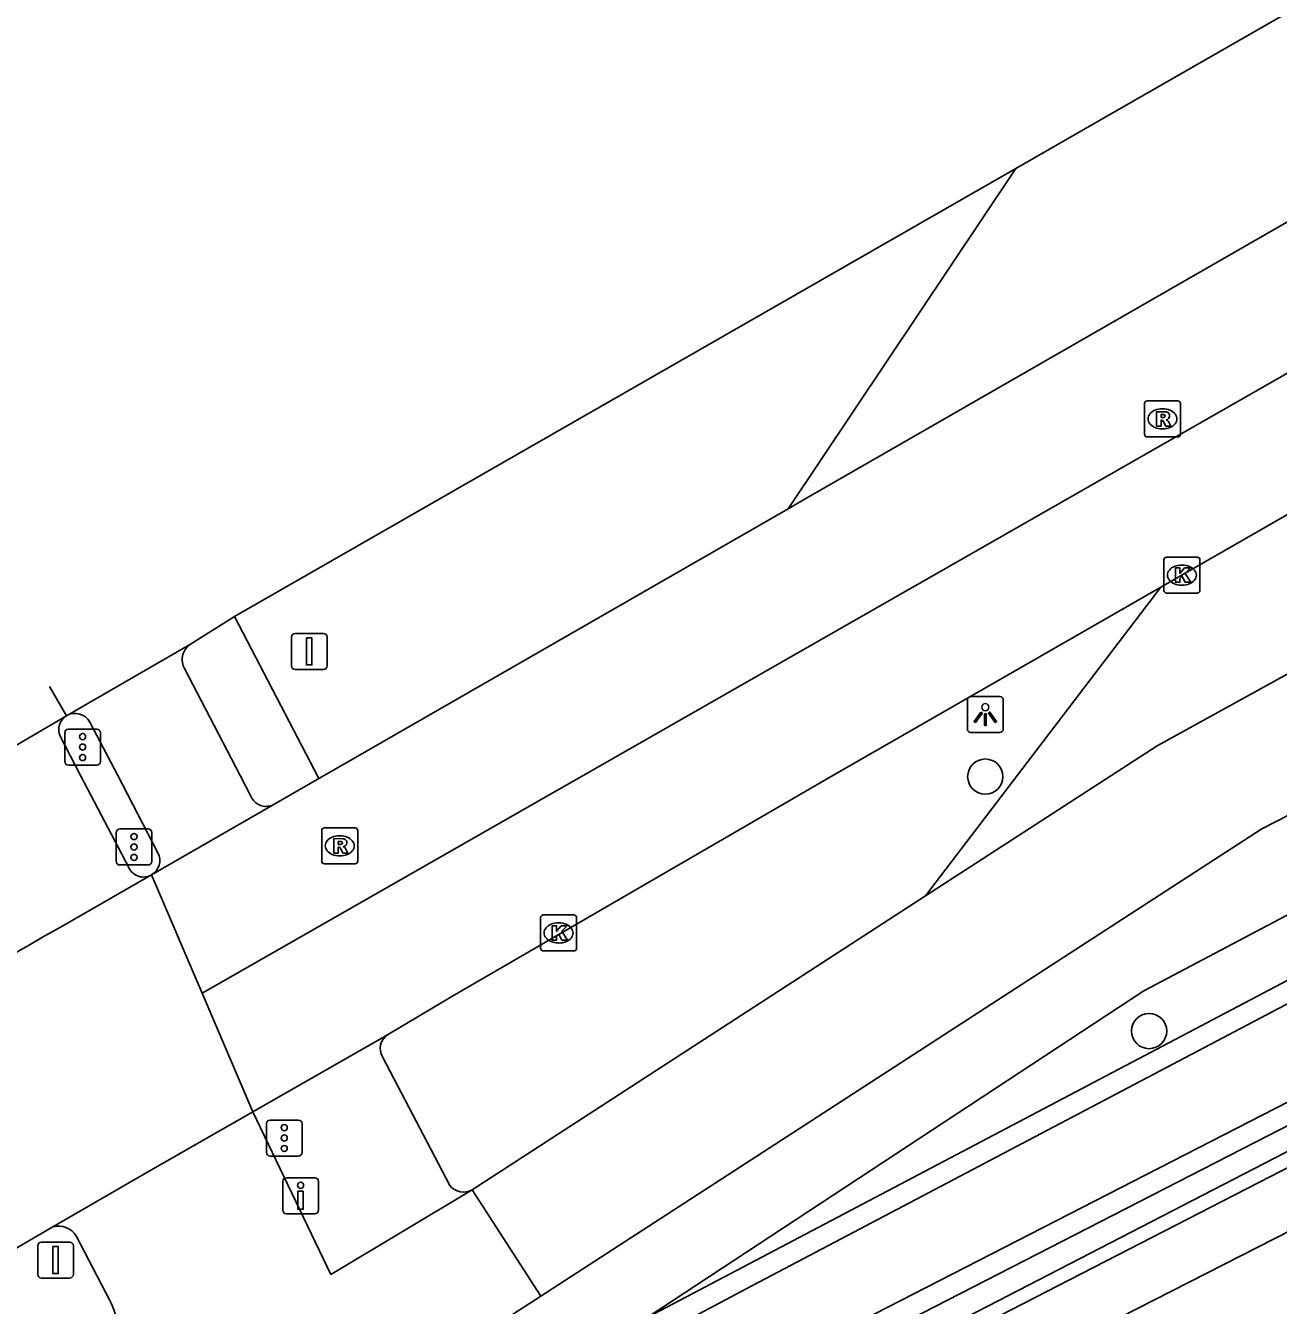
# Model space of a CAD drawing. Extents: x 158838 to 160074, y 386376 to 387776.
# Drawn here: x 159318.88 to 159353.69, y 387485.27 to 387520.84 of the extents above; entities that cross this region are included whole.
import ezdxf

# ---------------------------------------------------------------- set-up
doc = ezdxf.new("R2010")
doc.units = 0
for name, color, linetype in [('IMGEO_Berm_groen', 7, 'Continuous'), ('IMGEO_Boom', 7, 'Continuous'), ('IMGEO_Drukknoppaal', 7, 'Continuous'), ('IMGEO_Fietspad_gesloten', 7, 'Continuous'), ('IMGEO_Fietspad_open', 7, 'Continuous'), ('IMGEO_Haag', 7, 'Continuous'), ('IMGEO_Hek', 7, 'Continuous'), ('IMGEO_Kolk', 7, 'Continuous'), ('IMGEO_Lichtpunt', 7, 'Continuous'), ('IMGEO_Rijbaan_lokaal_gesloten', 7, 'Continuous'), ('IMGEO_Rioolput', 7, 'Continuous'), ('IMGEO_Verkeersbordpaal', 7, 'Continuous'), ('IMGEO_Verkeerseiland_open', 7, 'Continuous'), ('IMGEO_Verkeersregelinstallatiepaal', 7, 'Continuous'), ('IMGEO_Voetpad_open', 7, 'Continuous'), ('IMGEO_Waterloop', 7, 'Continuous')]:
    doc.layers.add(name, color=color, linetype=linetype)

msp = doc.modelspace()

# ---------------------------------------------------------------- linework, layer by layer
at = {"layer": 'IMGEO_Berm_groen'}
for points in [[(159336.154, 387484.934), (159338.654, 387486.251), (159364.753, 387500), (159367.223, 387501.301), (159460.249, 387548.308)], [(159461.976, 387545.691), (159372.919, 387500), (159340.235, 387483.231), (159339.987, 387483.104), (159338.919, 387482.291), (159338.252, 387481.676)], [(159346.397, 387516.871), (159340.075, 387507.414)], [(159350.431, 387505.236), (159343.892, 387496.654)]]:
    msp.add_lwpolyline(points, dxfattribs=at)
at = {"layer": 'IMGEO_Boom'}
for centre in [(159345.548, 387499.97), (159350.101, 387492.896)]:
    msp.add_circle(centre, 0.489, dxfattribs=at)
at = {"layer": 'IMGEO_Drukknoppaal'}
for p, q in [((159326.129, 387488.819), (159326.919, 387488.819)), ((159326.919, 387488.819), (159326.129, 387488.819)), ((159326.029, 387487.919), (159326.029, 387488.719)), ((159326.029, 387488.719), (159326.029, 387487.919)), ((159327.019, 387488.719), (159327.019, 387487.919)), ((159327.019, 387487.919), (159327.019, 387488.719)), ((159326.919, 387487.819), (159326.129, 387487.819)), ((159326.129, 387487.819), (159326.919, 387487.819))]:
    msp.add_line(p, q, dxfattribs=at)
msp.add_lwpolyline([(159326.599, 387488.444), (159326.599, 387487.944), (159326.449, 387487.944), (159326.449, 387488.444), (159326.599, 387488.444)], dxfattribs=at)
msp.add_circle((159326.524, 387488.609), 0.085, dxfattribs=at)
for centre, start, end in [((159326.129, 387488.719), 90, 180), ((159326.129, 387488.719), 90, 180), ((159326.919, 387488.719), 0, 90), ((159326.919, 387488.719), 360, 90), ((159326.129, 387487.919), 180, 270), ((159326.129, 387487.919), 180, 270), ((159326.919, 387487.919), 270, 0), ((159326.919, 387487.919), 270, 0)]:
    msp.add_arc(centre, 0.1, start, end, dxfattribs=at)
at = {"layer": 'IMGEO_Fietspad_gesloten'}
for points in [[(159333.199, 387485.531), (159353.236, 387498.521), (159375.071, 387509.705), (159394.533, 387519.736), (159417.86, 387531.747), (159443.308, 387544.845), (159458.757, 387552.748), (159462.644, 387554.723), (159481.101, 387564.218), (159499.267, 387573.577)], [(159445.505, 387549.84), (159354.577, 387503.167), (159350.324, 387500.826), (159343.892, 387496.654)], [(159343.892, 387496.654), (159331.287, 387488.481)], [(159331.287, 387488.481), (159327.367, 387486.133), (159325.199, 387490.656)], [(159331.287, 387488.481), (159333.199, 387485.531)], [(159320.29, 387487.209), (159321.225, 387485.407)], [(159333.199, 387485.531), (159331.183, 387484.224)]]:
    msp.add_lwpolyline(points, dxfattribs=at)
for centre, radius, start, end in [((159319.792, 387486.882), 0.596, 33.2637, 104.9324), ((159319.589, 387484.547), 1.848, 289.8739, 27.7145)]:
    msp.add_arc(centre, radius, start, end, dxfattribs=at)
at = {"layer": 'IMGEO_Fietspad_open'}
msp.add_lwpolyline([(159319.84, 387501.092), (159320.411, 387500), (159321.749, 387497.443)], dxfattribs=at)
for centre, radius, start, end in [((159320.262, 387501.274), 0.46, 122.5307, 203.278), ((159322.159, 387497.628), 0.45, 204.3553, 299.4845)]:
    msp.add_arc(centre, radius, start, end, dxfattribs=at)
at = {"layer": 'IMGEO_Haag'}
msp.add_lwpolyline([(159430.221, 387528.939), (159427.607, 387527.602), (159340.205, 387482.451), (159340.944, 387481.015), (159395.673, 387374.62)], dxfattribs=at)
at = {"layer": 'IMGEO_Hek'}
msp.add_lwpolyline([(159344.958, 387482.728), (159375.694, 387498.397)], dxfattribs=at)
at = {"layer": 'IMGEO_Kolk'}
for p, q in [((159350.512, 387505.143), (159350.512, 387505.995)), ((159350.587, 387506.069), (159351.439, 387506.069)), ((159351.513, 387505.995), (159351.513, 387505.143)), ((159351, 387505.849), (159351.025, 387505.849)), ((159351.023, 387505.289), (159350.998, 387505.289)), ((159351.439, 387505.069), (159350.587, 387505.069)), ((159333.192, 387495.198), (159333.192, 387496.05)), ((159333.267, 387496.124), (159334.119, 387496.124)), ((159334.193, 387496.05), (159334.193, 387495.198)), ((159333.68, 387495.904), (159333.705, 387495.904)), ((159333.703, 387495.344), (159333.678, 387495.344)), ((159334.119, 387495.124), (159333.267, 387495.124))]:
    msp.add_line(p, q, dxfattribs=at)
for points in [[(159350.512, 387505.143), (159350.512, 387505.995)], [(159350.587, 387506.069), (159351.439, 387506.069)], [(159351.513, 387505.995), (159351.513, 387505.143)], [(159350.833, 387505.769), (159350.956, 387505.769), (159350.956, 387505.618), (159351.086, 387505.769), (159351.25, 387505.769), (159351.104, 387505.618), (159351.257, 387505.369), (159351.105, 387505.369), (159351.02, 387505.533), (159350.956, 387505.466), (159350.956, 387505.369), (159350.833, 387505.369), (159350.833, 387505.769)], [(159351.439, 387505.069), (159350.587, 387505.069)], [(159333.192, 387495.198), (159333.192, 387496.05)], [(159333.267, 387496.124), (159334.119, 387496.124)], [(159334.193, 387496.05), (159334.193, 387495.198)], [(159333.513, 387495.824), (159333.636, 387495.824), (159333.636, 387495.673), (159333.766, 387495.824), (159333.93, 387495.824), (159333.784, 387495.673), (159333.937, 387495.424), (159333.785, 387495.424), (159333.7, 387495.588), (159333.636, 387495.521), (159333.636, 387495.424), (159333.513, 387495.424), (159333.513, 387495.824)], [(159334.119, 387495.124), (159333.267, 387495.124)]]:
    msp.add_lwpolyline(points, dxfattribs=at)
for centre, start, end in [((159350.589, 387505.993), 91.552, 178.448), ((159350.589, 387505.993), 91.552, 178.448), ((159351.437, 387505.993), 1.552, 88.448), ((159351.437, 387505.993), 1.552, 88.448), ((159350.589, 387505.145), 181.552, 268.448), ((159350.589, 387505.145), 181.552, 268.448), ((159351.437, 387505.145), 271.552, 358.448), ((159351.437, 387505.145), 271.552, 358.448), ((159333.269, 387496.048), 91.552, 178.448), ((159333.269, 387496.048), 91.552, 178.448), ((159334.117, 387496.048), 1.552, 88.448), ((159334.117, 387496.048), 1.552, 88.448), ((159333.269, 387495.2), 181.552, 268.448), ((159333.269, 387495.2), 181.552, 268.448), ((159334.117, 387495.2), 271.552, 358.448), ((159334.117, 387495.2), 271.552, 358.448)]:
    msp.add_arc(centre, 0.0765, start, end, dxfattribs=at)
for centre, major_axis, ratio, start_param, end_param in [((159350.999, 387505.569), (-0.387, 0.002), 0.722429, 4.712389, 7.853982), ((159351.024, 387505.569), (-0.39, 0.002), 0.717154, 1.570796, 4.712389), ((159333.679, 387495.624), (-0.387, 0.002), 0.722429, 4.712389, 7.853982), ((159333.704, 387495.624), (-0.39, 0.002), 0.717154, 1.570796, 4.712389)]:
    msp.add_ellipse(centre, major_axis=major_axis, ratio=ratio, start_param=start_param, end_param=end_param, dxfattribs=at)
at = {"layer": 'IMGEO_Lichtpunt'}
for p, q in [((159345.052, 387502.099), (159345.052, 387501.292)), ((159345.052, 387502.099), (159345.052, 387501.292)), ((159345.954, 387502.194), (159345.146, 387502.194)), ((159345.954, 387502.194), (159345.146, 387502.194)), ((159346.048, 387501.292), (159346.048, 387502.099)), ((159346.048, 387501.292), (159346.048, 387502.099)), ((159345.146, 387501.198), (159345.954, 387501.198)), ((159345.146, 387501.198), (159345.954, 387501.198))]:
    msp.add_line(p, q, dxfattribs=at)
for points in [[(159345.426, 387501.763), (159345.465, 387501.735), (159345.277, 387501.473), (159345.239, 387501.5), (159345.426, 387501.763)], [(159345.528, 387501.715), (159345.575, 387501.715), (159345.575, 387501.393), (159345.528, 387501.393), (159345.528, 387501.715)], [(159345.638, 387501.735), (159345.676, 387501.762), (159345.863, 387501.5), (159345.824, 387501.472), (159345.638, 387501.735)]]:
    msp.add_lwpolyline(points, dxfattribs=at)
msp.add_circle((159345.551, 387501.897), 0.0994, dxfattribs=at)
for centre, start, end in [((159345.146, 387502.099), 90, 180), ((159345.146, 387502.099), 90, 180), ((159345.954, 387502.099), 0, 90), ((159345.954, 387502.099), 0, 90), ((159345.146, 387501.292), 180, 270), ((159345.146, 387501.292), 180, 270), ((159345.954, 387501.292), 270, 0), ((159345.954, 387501.292), 270, 360)]:
    msp.add_arc(centre, 0.0946, start, end, dxfattribs=at)
at = {"layer": 'IMGEO_Rijbaan_lokaal_gesloten'}
for points in [[(159630.4, 387669.945), (159559.707, 387629.338), (159502.587, 387596.557), (159414.781, 387546.166), (159353.407, 387510.877), (159323.789, 387493.947)], [(159346.397, 387516.871), (159348.838, 387518.271), (159400.111, 387547.668), (159500, 387605.03), (159608.596, 387667.392), (159611.779, 387669.224)], [(159605.669, 387659.921), (159592.075, 387652.016), (159564.989, 387636.503), (159536.501, 387620.082), (159509.12, 387604.303), (159500, 387599.141), (159491.966, 387594.608), (159484.616, 387590.525), (159452.497, 387572.007), (159420.095, 387553.312), (159391.796, 387537.146), (159368.681, 387523.867), (159340.565, 387507.696), (159340.075, 387507.414)], [(159350.431, 387505.236), (159432.115, 387552.123)], [(159324.69, 387504.422), (159346.397, 387516.871)], [(159340.075, 387507.414), (159327.176, 387500), (159327.032, 387499.917)], [(159328.94, 387492.796), (159330.724, 387493.862), (159341.309, 387500), (159350.431, 387505.236)], [(159323.464, 387503.646), (159324.69, 387504.422)], [(159320.015, 387501.661), (159323.464, 387503.646)], [(159319.548, 387502.474), (159320.015, 387501.661)], [(159314.184, 387498.291), (159317.164, 387499.99), (159320.015, 387501.661)], [(159327.032, 387499.917), (159325.758, 387499.185)], [(159325.758, 387499.185), (159322.38, 387497.237)], [(159322.38, 387497.237), (159319.851, 387495.783), (159319.354, 387495.507), (159318.964, 387495.278), (159316.475, 387493.878)], [(159323.789, 387493.947), (159322.38, 387497.237)], [(159325.199, 387490.656), (159323.789, 387493.947)], [(159325.199, 387490.656), (159328.94, 387492.796)], [(159319.638, 387487.458), (159322.187, 387488.924), (159323.077, 387489.436), (159325.199, 387490.656)], [(159298.865, 387475.326), (159319.638, 387487.458)]]:
    msp.add_lwpolyline(points, dxfattribs=at)
at = {"layer": 'IMGEO_Rioolput'}
for p, q in [((159349.972, 387509.485), (159349.972, 387510.337)), ((159350.047, 387510.411), (159350.899, 387510.411)), ((159350.46, 387510.191), (159350.485, 387510.191)), ((159350.973, 387510.337), (159350.973, 387509.485)), ((159350.483, 387509.631), (159350.458, 387509.631)), ((159350.899, 387509.411), (159350.047, 387509.411)), ((159327.111, 387497.619), (159327.111, 387498.471)), ((159327.186, 387498.545), (159328.038, 387498.545)), ((159328.112, 387498.471), (159328.112, 387497.619)), ((159327.599, 387498.325), (159327.624, 387498.325)), ((159327.622, 387497.765), (159327.597, 387497.765)), ((159328.038, 387497.545), (159327.186, 387497.545))]:
    msp.add_line(p, q, dxfattribs=at)
for points in [[(159349.972, 387509.485), (159349.972, 387510.337)], [(159350.047, 387510.411), (159350.899, 387510.411)], [(159350.973, 387510.337), (159350.973, 387509.485)], [(159350.561, 387510.109), (159350.309, 387510.111), (159350.309, 387509.711)], [(159350.309, 387509.711), (159350.433, 387509.711), (159350.433, 387509.873), (159350.444, 387509.873)], [(159350.487, 387510.03), (159350.433, 387510.03), (159350.433, 387509.949)], [(159350.433, 387509.949), (159350.485, 387509.949)], [(159350.491, 387509.844), (159350.562, 387509.711), (159350.702, 387509.711), (159350.637, 387509.837)], [(159350.899, 387509.411), (159350.047, 387509.411)], [(159327.111, 387497.619), (159327.111, 387498.471)], [(159327.186, 387498.545), (159328.038, 387498.545)], [(159328.112, 387498.471), (159328.112, 387497.619)], [(159327.7, 387498.243), (159327.448, 387498.245), (159327.448, 387497.845)], [(159327.626, 387498.164), (159327.572, 387498.164), (159327.572, 387498.083)], [(159327.572, 387498.083), (159327.624, 387498.083)], [(159327.448, 387497.845), (159327.572, 387497.845), (159327.572, 387498.007), (159327.583, 387498.007)], [(159327.63, 387497.978), (159327.701, 387497.845), (159327.841, 387497.845), (159327.776, 387497.971)], [(159328.038, 387497.545), (159327.186, 387497.545)]]:
    msp.add_lwpolyline(points, dxfattribs=at)
for centre, radius, start, end in [((159350.049, 387510.335), 0.0765, 91.552, 178.448), ((159350.049, 387510.335), 0.0765, 91.552, 178.448), ((159350.897, 387510.335), 0.0765, 1.552, 88.448), ((159350.897, 387510.335), 0.0765, 1.552, 88.448), ((159350.443, 387509.82), 0.0533, 26.0293, 88.6989), ((159350.469, 387510.138), 0.19, 274.7715, 282.9687), ((159350.493, 387509.934), 0.0964, 77.0061, 93.1865), ((159350.507, 387509.991), 0.0378, 276.6634, 79.6772), ((159350.56, 387509.999), 0.109, 350.3612, 89.416), ((159350.558, 387509.999), 0.112, 277.5842, 350.9817), ((159350.542, 387509.784), 0.108, 29.5134, 73.7905), ((159350.049, 387509.487), 0.0765, 181.552, 268.448), ((159350.049, 387509.487), 0.0765, 181.552, 268.448), ((159350.897, 387509.487), 0.0765, 271.552, 358.448), ((159350.897, 387509.487), 0.0765, 271.552, 358.448), ((159327.188, 387498.469), 0.0765, 91.552, 178.448), ((159327.188, 387498.469), 0.0765, 91.552, 178.448), ((159328.036, 387498.469), 0.0765, 1.552, 88.448), ((159328.036, 387498.469), 0.0765, 1.552, 88.448), ((159327.608, 387498.272), 0.19, 274.7715, 282.9687), ((159327.632, 387498.068), 0.0964, 77.0061, 93.1865), ((159327.646, 387498.125), 0.0378, 276.6634, 79.6772), ((159327.699, 387498.133), 0.109, 350.3612, 89.416), ((159327.697, 387498.133), 0.112, 277.5842, 350.9817), ((159327.582, 387497.954), 0.0533, 26.0293, 88.6989), ((159327.681, 387497.918), 0.108, 29.5134, 73.7905), ((159327.188, 387497.621), 0.0765, 181.552, 268.448), ((159327.188, 387497.621), 0.0765, 181.552, 268.448), ((159328.036, 387497.621), 0.0765, 271.552, 358.448), ((159328.036, 387497.621), 0.0765, 271.552, 358.448)]:
    msp.add_arc(centre, radius, start, end, dxfattribs=at)
for centre, major_axis, ratio, start_param, end_param in [((159350.459, 387509.911), (-0.387, 0.002), 0.722429, 4.712389, 7.853982), ((159350.484, 387509.911), (-0.39, 0.002), 0.717154, 1.570796, 4.712389), ((159327.598, 387498.045), (-0.387, 0.002), 0.722429, 4.712389, 7.853982), ((159327.623, 387498.045), (-0.39, 0.002), 0.717154, 1.570796, 4.712389)]:
    msp.add_ellipse(centre, major_axis=major_axis, ratio=ratio, start_param=start_param, end_param=end_param, dxfattribs=at)
at = {"layer": 'IMGEO_Verkeersbordpaal'}
for p, q in [((159326.27, 387503.048), (159326.27, 387503.848)), ((159326.27, 387503.848), (159326.27, 387503.048)), ((159326.37, 387503.948), (159327.16, 387503.948)), ((159327.16, 387503.948), (159326.37, 387503.948)), ((159327.26, 387503.848), (159327.26, 387503.048)), ((159327.26, 387503.048), (159327.26, 387503.848)), ((159327.16, 387502.948), (159326.37, 387502.948)), ((159326.37, 387502.948), (159327.16, 387502.948)), ((159319.32, 387487.032), (159320.11, 387487.032)), ((159320.11, 387487.032), (159319.32, 387487.032)), ((159319.22, 387486.132), (159319.22, 387486.932)), ((159319.22, 387486.932), (159319.22, 387486.132)), ((159320.21, 387486.932), (159320.21, 387486.132)), ((159320.21, 387486.132), (159320.21, 387486.932)), ((159320.11, 387486.032), (159319.32, 387486.032)), ((159319.32, 387486.032), (159320.11, 387486.032))]:
    msp.add_line(p, q, dxfattribs=at)
for points in [[(159326.69, 387503.823), (159326.84, 387503.823), (159326.84, 387503.073), (159326.69, 387503.073), (159326.69, 387503.823)], [(159319.64, 387486.907), (159319.79, 387486.907), (159319.79, 387486.157), (159319.64, 387486.157), (159319.64, 387486.907)]]:
    msp.add_lwpolyline(points, dxfattribs=at)
for centre, start, end in [((159326.37, 387503.848), 90, 180), ((159326.37, 387503.848), 90, 180), ((159327.16, 387503.848), 0, 90), ((159327.16, 387503.848), 360, 90), ((159326.37, 387503.048), 180, 270), ((159326.37, 387503.048), 180, 270), ((159327.16, 387503.048), 270, 0), ((159327.16, 387503.048), 270, 0), ((159319.32, 387486.932), 90, 180), ((159319.32, 387486.932), 90, 180), ((159320.11, 387486.932), 0, 90), ((159320.11, 387486.932), 360, 90), ((159319.32, 387486.132), 180, 270), ((159319.32, 387486.132), 180, 270), ((159320.11, 387486.132), 270, 0), ((159320.11, 387486.132), 270, 0)]:
    msp.add_arc(centre, 0.1, start, end, dxfattribs=at)
at = {"layer": 'IMGEO_Verkeerseiland_open'}
msp.add_lwpolyline([(159327.032, 387499.917), (159324.69, 387504.422)], dxfattribs=at)
at = {"layer": 'IMGEO_Verkeersregelinstallatiepaal'}
for p, q in [((159320.071, 387501.289), (159320.861, 387501.289)), ((159320.861, 387501.289), (159320.071, 387501.289)), ((159319.971, 387500.389), (159319.971, 387501.189)), ((159319.971, 387501.189), (159319.971, 387500.389)), ((159320.961, 387501.189), (159320.961, 387500.389)), ((159320.961, 387500.389), (159320.961, 387501.189)), ((159320.861, 387500.289), (159320.071, 387500.289)), ((159320.071, 387500.289), (159320.861, 387500.289)), ((159321.401, 387497.613), (159321.401, 387498.413)), ((159321.401, 387498.413), (159321.401, 387497.613)), ((159321.501, 387498.513), (159322.291, 387498.513)), ((159322.291, 387498.513), (159321.501, 387498.513)), ((159322.391, 387498.413), (159322.391, 387497.613)), ((159322.391, 387497.613), (159322.391, 387498.413)), ((159322.291, 387497.513), (159321.501, 387497.513)), ((159321.501, 387497.513), (159322.291, 387497.513)), ((159325.575, 387489.523), (159325.575, 387490.323)), ((159325.575, 387490.323), (159325.575, 387489.523)), ((159325.675, 387490.423), (159326.465, 387490.423)), ((159326.465, 387490.423), (159325.675, 387490.423)), ((159326.565, 387490.323), (159326.565, 387489.523)), ((159326.565, 387489.523), (159326.565, 387490.323)), ((159326.465, 387489.423), (159325.675, 387489.423)), ((159325.675, 387489.423), (159326.465, 387489.423))]:
    msp.add_line(p, q, dxfattribs=at)
for centre in [(159320.466, 387501.079), (159320.466, 387500.789), (159320.466, 387500.499), (159321.896, 387498.303), (159321.896, 387498.013), (159321.896, 387497.723), (159326.07, 387490.213), (159326.07, 387489.923), (159326.07, 387489.633)]:
    msp.add_circle(centre, 0.085, dxfattribs=at)
for centre, start, end in [((159320.071, 387501.189), 90, 180), ((159320.071, 387501.189), 90, 180), ((159320.861, 387501.189), 0, 90), ((159320.861, 387501.189), 360, 90), ((159320.071, 387500.389), 180, 270), ((159320.071, 387500.389), 180, 270), ((159320.861, 387500.389), 270, 0), ((159320.861, 387500.389), 270, 0), ((159321.501, 387498.413), 90, 180), ((159321.501, 387498.413), 90, 180), ((159322.291, 387498.413), 0, 90), ((159322.291, 387498.413), 360, 90), ((159321.501, 387497.613), 180, 270), ((159321.501, 387497.613), 180, 270), ((159322.291, 387497.613), 270, 0), ((159322.291, 387497.613), 270, 0), ((159325.675, 387490.323), 90, 180), ((159325.675, 387490.323), 90, 180), ((159326.465, 387490.323), 0, 90), ((159326.465, 387490.323), 360, 90), ((159325.675, 387489.523), 180, 270), ((159325.675, 387489.523), 180, 270), ((159326.465, 387489.523), 270, 0), ((159326.465, 387489.523), 270, 0)]:
    msp.add_arc(centre, 0.1, start, end, dxfattribs=at)
at = {"layer": 'IMGEO_Voetpad_open'}
for points in [[(159461.771, 387551.782), (159386.53, 387513.074), (159369.52, 387504.347), (159361.28, 387500), (159349.955, 387494.013), (159336.154, 387484.934)], [(159341.337, 387480.909), (159340.7, 387482.286), (159371.792, 387498.281), (159394.835, 387509.951), (159428.108, 387527.137)], [(159323.464, 387503.646), (159323.427, 387503.62), (159323.393, 387503.591), (159323.361, 387503.558), (159323.332, 387503.523), (159323.307, 387503.486), (159323.285, 387503.446), (159323.267, 387503.405), (159323.252, 387503.362), (159323.241, 387503.318), (159323.235, 387503.274), (159323.232, 387503.228), (159323.233, 387503.183), (159323.239, 387503.138), (159323.248, 387503.094), (159323.261, 387503.051), (159323.278, 387503.009), (159323.285, 387502.995), (159324.845, 387500), (159325.154, 387499.407), (159325.172, 387499.371), (159325.193, 387499.337), (159325.217, 387499.305), (159325.243, 387499.275), (159325.273, 387499.248), (159325.304, 387499.223), (159325.338, 387499.201), (159325.373, 387499.183), (159325.41, 387499.167), (159325.449, 387499.156), (159325.488, 387499.147), (159325.527, 387499.142), (159325.567, 387499.141), (159325.607, 387499.143), (159325.647, 387499.148), (159325.686, 387499.158), (159325.724, 387499.17), (159325.758, 387499.185)], [(159322.559, 387497.852), (159321.442, 387500), (159320.67, 387501.484)], [(159375.694, 387498.397), (159344.958, 387482.728)], [(159328.798, 387492.177), (159330.667, 387488.606)]]:
    msp.add_lwpolyline(points, dxfattribs=at)
for centre, radius, start, end in [((159320.253, 387501.241), 0.483, 30.2119, 119.5445), ((159322.145, 387497.639), 0.466, 300.3432, 27.2008), ((159329.205, 387492.41), 0.468, 124.3914, 209.7681), ((159331.051, 387488.91), 0.49, 218.3756, 298.8269)]:
    msp.add_arc(centre, radius, start, end, dxfattribs=at)
at = {"layer": 'IMGEO_Waterloop'}
msp.add_lwpolyline([(159461.62, 387546.162), (159372.654, 387500.517), (159339.97, 387483.749), (159339.676, 387483.598), (159338.545, 387482.737), (159338.366, 387482.572), (159337.591, 387483.777), (159336.986, 387484.715), (159338.925, 387485.737), (159365.024, 387499.486), (159367.49, 387500.784), (159460.451, 387547.758)], dxfattribs=at)

doc.saveas('drawing.dxf')
